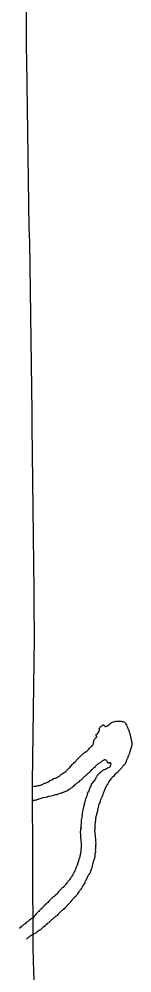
# Model space of a CAD drawing. Extents: x -939622 to -934222, y 1383701 to 1385301.
# Drawn here: x -936049.1 to -936044.19, y 1384148.46 to 1384190.21 of the extents above; entities that cross this region are included whole.
import ezdxf

# ---------------------------------------------------------------- set-up
doc = ezdxf.new("R2010")
doc.units = 0
doc.layers.add('Level 2', color=7, linetype='Continuous')
doc.layers.add('Level 9', color=7, linetype='Continuous')

msp = doc.modelspace()

# ---------------------------------------------------------------- linework, layer by layer
at = {"layer": 'Level 2'}
for points in [[(-936048.438, 1384163.137), (-936048.444, 1384164.594), (-936048.45, 1384165.18), (-936048.542, 1384172.387), (-936048.531, 1384172.989), (-936048.635, 1384180.44), (-936048.66, 1384181.073), (-936048.769, 1384188.392), (-936048.777, 1384188.942), (-936048.812, 1384196.316), (-936048.823, 1384196.862), (-936048.986, 1384203.967)], [(-936047.94, 1384118.035), (-936047.907, 1384125.126), (-936047.903, 1384125.259), (-936047.912, 1384133.036), (-936047.901, 1384133.205), (-936048.179, 1384140.819), (-936048.212, 1384141.36), (-936048.475, 1384148.996), (-936048.488, 1384149.616), (-936048.527, 1384156.802), (-936048.438, 1384163.137)]]:
    msp.add_lwpolyline(points, dxfattribs=at)
at = {"layer": 'Level 9'}
for points in [[(-936045.422, 1384159.305), (-936045.419, 1384159.304), (-936045.407, 1384159.298), (-936045.394, 1384159.287), (-936045.379, 1384159.27), (-936045.369, 1384159.264), (-936045.366, 1384159.258), (-936045.357, 1384159.25), (-936045.332, 1384159.245), (-936045.327, 1384159.248), (-936045.315, 1384159.251), (-936045.288, 1384159.256), (-936045.282, 1384159.259), (-936045.255, 1384159.269), (-936045.255, 1384159.272), (-936045.241, 1384159.294), (-936045.197, 1384159.317), (-936045.18, 1384159.33), (-936045.151, 1384159.352), (-936045.131, 1384159.374), (-936045.09, 1384159.409), (-936045.07, 1384159.422), (-936045.008, 1384159.449), (-936044.978, 1384159.453), (-936044.916, 1384159.471), (-936044.88, 1384159.478), (-936044.82, 1384159.478), (-936044.769, 1384159.483), (-936044.697, 1384159.478), (-936044.667, 1384159.479), (-936044.645, 1384159.477), (-936044.627, 1384159.472), (-936044.615, 1384159.472), (-936044.573, 1384159.471), (-936044.511, 1384159.438), (-936044.493, 1384159.417), (-936044.477, 1384159.403), (-936044.464, 1384159.389), (-936044.444, 1384159.344), (-936044.418, 1384159.303), (-936044.408, 1384159.283), (-936044.404, 1384159.262), (-936044.388, 1384159.238), (-936044.375, 1384159.209), (-936044.372, 1384159.2), (-936044.365, 1384159.185), (-936044.358, 1384159.155), (-936044.345, 1384159.135), (-936044.341, 1384159.12), (-936044.321, 1384159.079), (-936044.307, 1384159.04), (-936044.297, 1384159.01), (-936044.286, 1384158.969), (-936044.283, 1384158.954), (-936044.275, 1384158.927), (-936044.265, 1384158.891), (-936044.257, 1384158.856), (-936044.252, 1384158.817), (-936044.245, 1384158.784), (-936044.231, 1384158.739), (-936044.228, 1384158.727)], [(-936045.758, 1384158.891), (-936045.679, 1384158.928), (-936045.64, 1384158.993), (-936045.626, 1384159.018), (-936045.609, 1384159.052)], [(-936045.614, 1384159.151), (-936045.619, 1384159.137), (-936045.62, 1384159.128), (-936045.618, 1384159.113), (-936045.616, 1384159.094), (-936045.612, 1384159.077), (-936045.609, 1384159.059), (-936045.609, 1384159.052)], [(-936045.614, 1384159.151), (-936045.603, 1384159.172), (-936045.6, 1384159.178), (-936045.577, 1384159.207), (-936045.563, 1384159.216), (-936045.551, 1384159.229), (-936045.537, 1384159.242), (-936045.519, 1384159.257), (-936045.505, 1384159.267), (-936045.487, 1384159.283), (-936045.481, 1384159.287)], [(-936045.422, 1384159.305), (-936045.434, 1384159.307), (-936045.448, 1384159.305), (-936045.465, 1384159.296), (-936045.481, 1384159.287)], [(-936045.813, 1384158.69), (-936045.826, 1384158.677), (-936045.832, 1384158.674), (-936045.841, 1384158.655), (-936045.847, 1384158.645), (-936045.852, 1384158.623), (-936045.854, 1384158.603), (-936045.852, 1384158.583), (-936045.854, 1384158.572), (-936045.852, 1384158.565)], [(-936045.813, 1384158.69), (-936045.77, 1384158.734), (-936045.738, 1384158.766)], [(-936045.758, 1384158.891), (-936045.762, 1384158.883), (-936045.761, 1384158.875), (-936045.755, 1384158.868), (-936045.749, 1384158.851), (-936045.744, 1384158.837), (-936045.737, 1384158.822), (-936045.731, 1384158.804), (-936045.734, 1384158.792), (-936045.734, 1384158.779), (-936045.735, 1384158.768), (-936045.738, 1384158.766)], [(-936044.228, 1384158.727), (-936044.224, 1384158.709), (-936044.213, 1384158.674), (-936044.212, 1384158.644), (-936044.205, 1384158.629), (-936044.201, 1384158.602), (-936044.201, 1384158.599), (-936044.193, 1384158.566), (-936044.192, 1384158.545), (-936044.188, 1384158.515), (-936044.186, 1384158.458), (-936044.188, 1384158.437), (-936044.193, 1384158.422), (-936044.198, 1384158.397), (-936044.205, 1384158.352), (-936044.213, 1384158.342), (-936044.219, 1384158.321), (-936044.226, 1384158.282), (-936044.234, 1384158.263), (-936044.261, 1384158.196), (-936044.263, 1384158.184), (-936044.276, 1384158.132), (-936044.276, 1384158.123), (-936044.287, 1384158.095), (-936044.292, 1384158.083), (-936044.296, 1384158.043), (-936044.316, 1384158.013), (-936044.322, 1384158.009), (-936044.335, 1384157.972), (-936044.344, 1384157.957), (-936044.349, 1384157.936), (-936044.359, 1384157.899), (-936044.367, 1384157.872), (-936044.384, 1384157.844), (-936044.389, 1384157.826), (-936044.417, 1384157.779), (-936044.417, 1384157.776), (-936044.436, 1384157.733), (-936044.441, 1384157.706), (-936044.459, 1384157.651), (-936044.473, 1384157.62), (-936044.49, 1384157.604), (-936044.496, 1384157.595), (-936044.511, 1384157.573)], [(-936048.546, 1384156.62), (-936048.519, 1384156.624), (-936048.459, 1384156.63), (-936048.42, 1384156.632), (-936048.354, 1384156.64), (-936048.337, 1384156.644), (-936048.31, 1384156.649), (-936048.274, 1384156.659), (-936048.229, 1384156.658), (-936048.208, 1384156.662), (-936048.182, 1384156.675), (-936048.152, 1384156.686), (-936048.135, 1384156.695), (-936048.093, 1384156.715), (-936048.069, 1384156.719), (-936048.04, 1384156.733), (-936048.023, 1384156.749), (-936048.005, 1384156.761), (-936047.97, 1384156.772), (-936047.931, 1384156.786), (-936047.893, 1384156.797), (-936047.857, 1384156.81), (-936047.845, 1384156.817), (-936047.761, 1384156.878), (-936047.679, 1384156.917), (-936047.62, 1384156.95), (-936047.584, 1384156.964), (-936047.54, 1384156.987), (-936047.516, 1384156.988), (-936047.472, 1384157.005), (-936047.455, 1384157.018), (-936047.431, 1384157.028), (-936047.402, 1384157.05), (-936047.387, 1384157.06), (-936047.355, 1384157.07), (-936047.323, 1384157.09), (-936047.279, 1384157.134), (-936047.25, 1384157.156), (-936047.224, 1384157.173), (-936047.206, 1384157.182), (-936047.18, 1384157.205), (-936047.136, 1384157.231), (-936047.107, 1384157.247), (-936047.067, 1384157.282), (-936047.041, 1384157.307), (-936047.006, 1384157.342), (-936046.989, 1384157.358), (-936046.96, 1384157.395), (-936046.934, 1384157.411), (-936046.905, 1384157.437), (-936046.888, 1384157.459), (-936046.866, 1384157.496), (-936046.828, 1384157.528), (-936046.785, 1384157.578), (-936046.762, 1384157.603), (-936046.736, 1384157.628), (-936046.702, 1384157.666), (-936046.655, 1384157.701), (-936046.624, 1384157.732), (-936046.61, 1384157.754), (-936046.573, 1384157.804), (-936046.559, 1384157.823), (-936046.53, 1384157.851), (-936046.501, 1384157.879), (-936046.469, 1384157.905), (-936046.438, 1384157.939), (-936046.406, 1384157.968), (-936046.383, 1384157.99), (-936046.357, 1384158.015), (-936046.319, 1384158.05), (-936046.291, 1384158.082), (-936046.258, 1384158.101), (-936046.221, 1384158.13), (-936046.177, 1384158.153), (-936046.142, 1384158.182), (-936046.115, 1384158.198), (-936046.087, 1384158.232), (-936046.061, 1384158.26), (-936046.027, 1384158.304), (-936045.996, 1384158.342)], [(-936045.996, 1384158.342), (-936045.975, 1384158.352), (-936045.946, 1384158.38), (-936045.906, 1384158.415), (-936045.888, 1384158.428), (-936045.868, 1384158.453), (-936045.869, 1384158.459), (-936045.853, 1384158.511), (-936045.856, 1384158.522), (-936045.852, 1384158.565)], [(-936046.442, 1384156.879), (-936046.41, 1384156.905), (-936046.384, 1384156.924), (-936046.36, 1384156.943), (-936046.332, 1384156.974), (-936046.286, 1384157.027), (-936046.254, 1384157.053), (-936046.228, 1384157.075), (-936046.208, 1384157.097), (-936046.188, 1384157.119), (-936046.147, 1384157.145), (-936046.135, 1384157.158), (-936046.107, 1384157.186), (-936046.072, 1384157.212), (-936046.028, 1384157.253), (-936046.005, 1384157.272), (-936045.988, 1384157.294), (-936045.959, 1384157.322), (-936045.928, 1384157.366), (-936045.902, 1384157.385), (-936045.876, 1384157.404), (-936045.833, 1384157.448), (-936045.792, 1384157.474), (-936045.769, 1384157.508), (-936045.737, 1384157.537), (-936045.709, 1384157.571), (-936045.683, 1384157.59), (-936045.642, 1384157.625), (-936045.613, 1384157.639), (-936045.589, 1384157.655), (-936045.551, 1384157.672), (-936045.543, 1384157.684), (-936045.511, 1384157.712), (-936045.485, 1384157.732), (-936045.465, 1384157.746)], [(-936045.353, 1384157.793), (-936045.365, 1384157.792), (-936045.384, 1384157.787), (-936045.408, 1384157.776), (-936045.441, 1384157.76), (-936045.465, 1384157.746)], [(-936045.353, 1384157.793), (-936045.346, 1384157.792), (-936045.325, 1384157.781), (-936045.306, 1384157.767), (-936045.297, 1384157.758), (-936045.283, 1384157.729), (-936045.274, 1384157.717), (-936045.261, 1384157.709), (-936045.252, 1384157.694)], [(-936045.341, 1384157.377), (-936045.357, 1384157.367), (-936045.387, 1384157.357), (-936045.396, 1384157.35), (-936045.416, 1384157.337), (-936045.431, 1384157.33), (-936045.454, 1384157.317), (-936045.481, 1384157.301), (-936045.489, 1384157.292)], [(-936045.127, 1384157.528), (-936045.137, 1384157.499), (-936045.156, 1384157.474), (-936045.172, 1384157.459), (-936045.204, 1384157.439), (-936045.243, 1384157.418), (-936045.293, 1384157.396), (-936045.341, 1384157.377)], [(-936045.178, 1384157.661), (-936045.191, 1384157.654), (-936045.205, 1384157.647), (-936045.22, 1384157.647), (-936045.228, 1384157.654), (-936045.235, 1384157.66), (-936045.24, 1384157.668), (-936045.252, 1384157.694)], [(-936045.178, 1384157.661), (-936045.172, 1384157.661), (-936045.16, 1384157.662), (-936045.149, 1384157.665)], [(-936045.149, 1384157.665), (-936045.14, 1384157.667), (-936045.133, 1384157.665), (-936045.121, 1384157.661), (-936045.112, 1384157.651), (-936045.101, 1384157.637), (-936045.096, 1384157.629), (-936045.094, 1384157.62), (-936045.097, 1384157.601)], [(-936045.097, 1384157.601), (-936045.117, 1384157.576), (-936045.117, 1384157.564), (-936045.122, 1384157.549), (-936045.127, 1384157.528)], [(-936044.638, 1384157.424), (-936044.65, 1384157.404), (-936044.664, 1384157.395), (-936044.679, 1384157.379), (-936044.69, 1384157.369), (-936044.714, 1384157.356), (-936044.716, 1384157.347), (-936044.728, 1384157.335), (-936044.754, 1384157.309), (-936044.765, 1384157.288), (-936044.779, 1384157.263), (-936044.785, 1384157.263), (-936044.8, 1384157.249)], [(-936044.511, 1384157.573), (-936044.534, 1384157.556), (-936044.564, 1384157.534), (-936044.575, 1384157.509), (-936044.589, 1384157.486), (-936044.624, 1384157.448), (-936044.638, 1384157.424)], [(-936045.663, 1384157.137), (-936045.668, 1384157.13), (-936045.688, 1384157.108), (-936045.697, 1384157.099), (-936045.711, 1384157.08), (-936045.725, 1384157.043), (-936045.736, 1384157.022), (-936045.752, 1384156.994), (-936045.764, 1384156.978), (-936045.778, 1384156.966), (-936045.789, 1384156.944), (-936045.803, 1384156.907), (-936045.834, 1384156.864), (-936045.86, 1384156.836), (-936045.882, 1384156.795), (-936045.888, 1384156.789)], [(-936045.489, 1384157.292), (-936045.521, 1384157.264), (-936045.559, 1384157.227), (-936045.606, 1384157.186), (-936045.663, 1384157.137)], [(-936044.8, 1384157.249), (-936044.863, 1384157.199), (-936044.925, 1384157.144), (-936044.975, 1384157.08), (-936045.041, 1384157.017), (-936045.1, 1384156.953), (-936045.176, 1384156.848)], [(-936046.868, 1384156.524), (-936046.916, 1384156.487), (-936046.958, 1384156.454), (-936047.027, 1384156.414), (-936047.084, 1384156.4), (-936047.124, 1384156.39)], [(-936046.868, 1384156.524), (-936046.862, 1384156.529), (-936046.856, 1384156.538), (-936046.83, 1384156.561), (-936046.789, 1384156.583), (-936046.769, 1384156.602), (-936046.737, 1384156.622), (-936046.714, 1384156.659), (-936046.679, 1384156.682), (-936046.645, 1384156.719), (-936046.622, 1384156.738), (-936046.59, 1384156.764), (-936046.578, 1384156.78), (-936046.537, 1384156.799), (-936046.508, 1384156.813), (-936046.487, 1384156.823), (-936046.479, 1384156.832), (-936046.442, 1384156.879)], [(-936045.888, 1384156.789), (-936045.899, 1384156.777), (-936045.922, 1384156.757), (-936045.943, 1384156.738), (-936045.962, 1384156.698), (-936045.969, 1384156.656), (-936045.982, 1384156.622), (-936045.994, 1384156.61), (-936046.016, 1384156.576), (-936046.025, 1384156.563), (-936046.032, 1384156.524), (-936046.043, 1384156.493), (-936046.05, 1384156.463), (-936046.07, 1384156.438), (-936046.093, 1384156.394), (-936046.104, 1384156.376), (-936046.117, 1384156.336), (-936046.13, 1384156.29), (-936046.135, 1384156.263), (-936046.153, 1384156.202), (-936046.169, 1384156.162), (-936046.175, 1384156.144), (-936046.199, 1384156.095), (-936046.214, 1384156.082), (-936046.224, 1384156.027), (-936046.229, 1384156.021), (-936046.236, 1384155.969), (-936046.267, 1384155.86), (-936046.26, 1384155.83), (-936046.257, 1384155.833), (-936046.271, 1384155.808), (-936046.287, 1384155.771), (-936046.294, 1384155.726), (-936046.322, 1384155.595), (-936046.334, 1384155.537), (-936046.354, 1384155.437), (-936046.356, 1384155.416), (-936046.36, 1384155.383), (-936046.365, 1384155.358), (-936046.367, 1384155.343), (-936046.374, 1384155.295), (-936046.375, 1384155.246), (-936046.385, 1384155.195), (-936046.392, 1384155.155), (-936046.404, 1384155.085), (-936046.402, 1384155.034), (-936046.397, 1384154.998), (-936046.402, 1384154.98), (-936046.409, 1384154.92), (-936046.409, 1384154.856), (-936046.404, 1384154.817), (-936046.42, 1384154.768), (-936046.426, 1384154.708), (-936046.431, 1384154.675), (-936046.438, 1384154.632), (-936046.438, 1384154.623), (-936046.433, 1384154.521), (-936046.432, 1384154.491), (-936046.431, 1384154.477)], [(-936045.326, 1384156.591), (-936045.34, 1384156.572), (-936045.35, 1384156.536), (-936045.358, 1384156.511), (-936045.358, 1384156.508), (-936045.361, 1384156.499), (-936045.391, 1384156.426), (-936045.396, 1384156.41), (-936045.41, 1384156.392), (-936045.419, 1384156.379), (-936045.426, 1384156.349), (-936045.432, 1384156.333), (-936045.453, 1384156.275), (-936045.467, 1384156.245), (-936045.472, 1384156.22), (-936045.482, 1384156.184), (-936045.496, 1384156.153), (-936045.504, 1384156.131), (-936045.524, 1384156.103), (-936045.535, 1384156.082), (-936045.559, 1384156.018), (-936045.564, 1384155.999), (-936045.57, 1384155.99), (-936045.575, 1384155.966), (-936045.585, 1384155.926), (-936045.587, 1384155.911), (-936045.607, 1384155.883), (-936045.623, 1384155.84), (-936045.634, 1384155.803), (-936045.638, 1384155.77), (-936045.656, 1384155.697), (-936045.672, 1384155.645), (-936045.68, 1384155.624), (-936045.691, 1384155.548), (-936045.701, 1384155.496), (-936045.718, 1384155.465), (-936045.722, 1384155.429), (-936045.733, 1384155.395), (-936045.735, 1384155.374), (-936045.742, 1384155.344), (-936045.753, 1384155.313), (-936045.757, 1384155.274), (-936045.757, 1384155.259), (-936045.767, 1384155.225), (-936045.769, 1384155.195), (-936045.767, 1384155.162), (-936045.778, 1384155.122), (-936045.782, 1384155.074), (-936045.785, 1384155.02), (-936045.79, 1384154.998), (-936045.795, 1384154.971), (-936045.799, 1384154.932), (-936045.807, 1384154.775), (-936045.807, 1384154.772), (-936045.807, 1384154.76), (-936045.808, 1384154.72), (-936045.809, 1384154.681), (-936045.809, 1384154.669), (-936045.805, 1384154.597), (-936045.801, 1384154.573), (-936045.8, 1384154.549), (-936045.799, 1384154.544)], [(-936045.176, 1384156.848), (-936045.178, 1384156.845), (-936045.195, 1384156.823), (-936045.195, 1384156.82), (-936045.201, 1384156.814), (-936045.22, 1384156.777), (-936045.239, 1384156.728), (-936045.247, 1384156.712), (-936045.256, 1384156.703), (-936045.273, 1384156.678), (-936045.276, 1384156.675), (-936045.284, 1384156.659), (-936045.309, 1384156.628), (-936045.315, 1384156.613), (-936045.326, 1384156.594), (-936045.326, 1384156.591)], [(-936048.537, 1384156), (-936048.521, 1384156.001), (-936048.48, 1384156.005), (-936048.465, 1384156.018), (-936048.438, 1384156.022), (-936048.424, 1384156.029), (-936048.382, 1384156.037), (-936048.358, 1384156.041), (-936048.337, 1384156.042), (-936048.313, 1384156.049), (-936048.266, 1384156.063), (-936048.248, 1384156.07), (-936048.244, 1384156.072)], [(-936047.827, 1384156.178), (-936047.928, 1384156.146), (-936048.066, 1384156.118), (-936048.244, 1384156.072)], [(-936047.47, 1384156.266), (-936047.579, 1384156.235), (-936047.657, 1384156.207), (-936047.719, 1384156.195), (-936047.826, 1384156.178), (-936047.827, 1384156.178)], [(-936047.47, 1384156.266), (-936047.434, 1384156.275), (-936047.413, 1384156.283)], [(-936047.318, 1384156.317), (-936047.413, 1384156.283)], [(-936047.318, 1384156.317), (-936047.31, 1384156.322), (-936047.286, 1384156.329), (-936047.269, 1384156.335)], [(-936047.192, 1384156.36), (-936047.269, 1384156.335)], [(-936047.192, 1384156.36), (-936047.168, 1384156.374), (-936047.144, 1384156.384), (-936047.124, 1384156.39)], [(-936046.431, 1384154.477), (-936046.429, 1384154.415), (-936046.422, 1384154.358), (-936046.415, 1384154.292), (-936046.405, 1384154.215)], [(-936045.799, 1384154.544), (-936045.793, 1384154.491), (-936045.788, 1384154.406), (-936045.776, 1384154.332), (-936045.767, 1384154.233), (-936045.76, 1384154.174)], [(-936046.405, 1384154.215), (-936046.405, 1384154.215), (-936046.4, 1384154.185), (-936046.399, 1384154.161), (-936046.398, 1384154.128), (-936046.393, 1384154.083), (-936046.395, 1384154.065), (-936046.397, 1384154.047), (-936046.397, 1384154.035), (-936046.398, 1384153.995), (-936046.397, 1384153.974), (-936046.402, 1384153.959), (-936046.403, 1384153.917), (-936046.405, 1384153.887), (-936046.41, 1384153.868), (-936046.412, 1384153.85), (-936046.41, 1384153.805), (-936046.408, 1384153.751), (-936046.413, 1384153.733), (-936046.424, 1384153.714), (-936046.429, 1384153.684), (-936046.434, 1384153.659), (-936046.439, 1384153.641), (-936046.444, 1384153.623), (-936046.444, 1384153.611), (-936046.451, 1384153.571), (-936046.462, 1384153.544), (-936046.466, 1384153.504), (-936046.471, 1384153.486), (-936046.486, 1384153.47), (-936046.493, 1384153.44), (-936046.496, 1384153.428), (-936046.504, 1384153.403), (-936046.514, 1384153.367), (-936046.519, 1384153.339)], [(-936045.76, 1384154.174), (-936045.759, 1384154.165), (-936045.767, 1384154.126), (-936045.764, 1384154.075), (-936045.769, 1384154.038), (-936045.77, 1384153.996), (-936045.772, 1384153.978), (-936045.776, 1384153.872), (-936045.781, 1384153.839), (-936045.779, 1384153.797), (-936045.777, 1384153.749), (-936045.784, 1384153.709), (-936045.794, 1384153.667), (-936045.803, 1384153.594), (-936045.807, 1384153.558), (-936045.813, 1384153.482), (-936045.829, 1384153.439), (-936045.843, 1384153.408), (-936045.853, 1384153.369), (-936045.872, 1384153.314), (-936045.882, 1384153.277), (-936045.893, 1384153.25), (-936045.898, 1384153.216), (-936045.903, 1384153.195), (-936045.913, 1384153.164), (-936045.923, 1384153.11), (-936045.933, 1384153.079), (-936045.952, 1384153.024), (-936045.968, 1384152.981), (-936045.989, 1384152.902), (-936046.003, 1384152.874), (-936046.021, 1384152.819)], [(-936046.519, 1384153.339), (-936046.525, 1384153.327), (-936046.541, 1384153.287), (-936046.557, 1384153.235), (-936046.559, 1384153.217), (-936046.575, 1384153.174), (-936046.588, 1384153.137), (-936046.594, 1384153.125), (-936046.616, 1384153.091), (-936046.633, 1384153.051), (-936046.643, 1384153.011), (-936046.645, 1384152.987), (-936046.662, 1384152.965), (-936046.673, 1384152.944), (-936046.68, 1384152.913), (-936046.692, 1384152.898), (-936046.706, 1384152.879), (-936046.72, 1384152.851), (-936046.739, 1384152.802), (-936046.755, 1384152.766), (-936046.769, 1384152.741), (-936046.797, 1384152.7), (-936046.82, 1384152.675), (-936046.848, 1384152.629), (-936046.868, 1384152.604), (-936046.896, 1384152.563), (-936046.927, 1384152.514), (-936046.939, 1384152.498), (-936046.974, 1384152.476), (-936046.982, 1384152.46), (-936046.996, 1384152.439), (-936047.016, 1384152.411), (-936047.024, 1384152.398), (-936047.047, 1384152.361), (-936047.087, 1384152.32), (-936047.09, 1384152.32), (-936047.101, 1384152.298), (-936047.112, 1384152.286), (-936047.118, 1384152.28), (-936047.135, 1384152.261), (-936047.156, 1384152.242), (-936047.178, 1384152.205), (-936047.213, 1384152.182), (-936047.248, 1384152.153), (-936047.271, 1384152.128), (-936047.294, 1384152.103), (-936047.322, 1384152.072), (-936047.349, 1384152.055), (-936047.371, 1384152.021), (-936047.394, 1384151.996), (-936047.434, 1384151.955), (-936047.451, 1384151.924), (-936047.48, 1384151.893), (-936047.535, 1384151.854), (-936047.567, 1384151.823), (-936047.581, 1384151.801), (-936047.628, 1384151.775), (-936047.651, 1384151.759), (-936047.671, 1384151.734), (-936047.695, 1384151.721), (-936047.735, 1384151.68), (-936047.752, 1384151.664), (-936047.795, 1384151.617), (-936047.849, 1384151.542), (-936047.881, 1384151.523), (-936047.901, 1384151.501), (-936047.968, 1384151.441), (-936047.984, 1384151.407), (-936048.025, 1384151.378), (-936048.048, 1384151.347), (-936048.073, 1384151.318), (-936048.114, 1384151.284), (-936048.151, 1384151.249), (-936048.181, 1384151.229), (-936048.212, 1384151.192), (-936048.237, 1384151.152), (-936048.269, 1384151.129), (-936048.298, 1384151.104), (-936048.327, 1384151.081), (-936048.362, 1384151.041), (-936048.405, 1384150.993), (-936048.441, 1384150.944), (-936048.483, 1384150.876), (-936048.516, 1384150.859), (-936048.548, 1384150.843), (-936048.589, 1384150.808), (-936048.65, 1384150.775), (-936048.685, 1384150.74), (-936048.714, 1384150.721), (-936048.737, 1384150.702), (-936048.77, 1384150.685), (-936048.79, 1384150.666), (-936048.824, 1384150.631), (-936048.862, 1384150.6), (-936048.886, 1384150.59), (-936048.912, 1384150.57), (-936048.932, 1384150.557), (-936048.964, 1384150.526), (-936048.99, 1384150.513), (-936049.013, 1384150.491), (-936049.048, 1384150.447)], [(-936046.021, 1384152.819), (-936046.044, 1384152.797), (-936046.069, 1384152.757), (-936046.089, 1384152.729), (-936046.12, 1384152.673), (-936046.142, 1384152.639), (-936046.169, 1384152.572), (-936046.177, 1384152.547), (-936046.2, 1384152.507), (-936046.216, 1384152.476), (-936046.233, 1384152.445), (-936046.257, 1384152.381), (-936046.285, 1384152.335), (-936046.308, 1384152.303), (-936046.327, 1384152.263), (-936046.338, 1384152.239), (-936046.352, 1384152.211), (-936046.369, 1384152.186), (-936046.386, 1384152.167), (-936046.414, 1384152.133), (-936046.431, 1384152.105), (-936046.451, 1384152.071), (-936046.471, 1384152.052), (-936046.491, 1384152.033), (-936046.505, 1384152.006), (-936046.533, 1384151.968), (-936046.561, 1384151.916), (-936046.572, 1384151.9), (-936046.615, 1384151.844), (-936046.629, 1384151.813), (-936046.681, 1384151.763), (-936046.707, 1384151.741), (-936046.75, 1384151.708), (-936046.794, 1384151.667), (-936046.808, 1384151.649), (-936046.839, 1384151.608), (-936046.853, 1384151.58), (-936046.867, 1384151.568), (-936046.881, 1384151.54), (-936046.918, 1384151.502), (-936046.936, 1384151.48), (-936046.962, 1384151.458), (-936046.988, 1384151.436), (-936047.002, 1384151.414), (-936047.027, 1384151.386), (-936047.05, 1384151.358), (-936047.088, 1384151.323), (-936047.114, 1384151.298), (-936047.134, 1384151.279), (-936047.171, 1384151.235), (-936047.209, 1384151.209), (-936047.232, 1384151.19), (-936047.253, 1384151.174), (-936047.305, 1384151.13), (-936047.316, 1384151.12), (-936047.339, 1384151.098), (-936047.371, 1384151.057), (-936047.411, 1384151.013), (-936047.448, 1384150.982), (-936047.466, 1384150.963), (-936047.501, 1384150.94), (-936047.524, 1384150.918), (-936047.568, 1384150.892), (-936047.576, 1384150.886), (-936047.608, 1384150.851), (-936047.637, 1384150.832), (-936047.64, 1384150.829), (-936047.651, 1384150.813), (-936047.665, 1384150.794), (-936047.686, 1384150.787), (-936047.706, 1384150.765), (-936047.727, 1384150.755), (-936047.755, 1384150.721), (-936047.787, 1384150.69), (-936047.813, 1384150.661), (-936047.851, 1384150.636), (-936047.877, 1384150.619), (-936047.902, 1384150.582), (-936047.929, 1384150.572), (-936047.981, 1384150.53), (-936048.001, 1384150.499), (-936048.024, 1384150.48), (-936048.068, 1384150.451), (-936048.082, 1384150.435), (-936048.117, 1384150.407), (-936048.186, 1384150.338), (-936048.216, 1384150.33), (-936048.23, 1384150.32), (-936048.268, 1384150.292), (-936048.312, 1384150.257), (-936048.353, 1384150.228), (-936048.373, 1384150.206), (-936048.414, 1384150.186), (-936048.449, 1384150.169), (-936048.511, 1384150.145), (-936048.555, 1384150.116), (-936048.593, 1384150.085), (-936048.655, 1384150.061), (-936048.654, 1384150.049), (-936048.663, 1384150.033), (-936048.683, 1384150.023)], [(-936049.048, 1384150.447), (-936049.062, 1384150.437), (-936049.089, 1384150.424), (-936049.103, 1384150.42)], [(-936048.683, 1384150.023), (-936048.692, 1384150.014), (-936048.709, 1384150.004), (-936048.718, 1384149.995), (-936048.741, 1384149.982), (-936048.767, 1384149.953), (-936048.785, 1384149.938)]]:
    msp.add_lwpolyline(points, dxfattribs=at)

doc.saveas('drawing.dxf')
